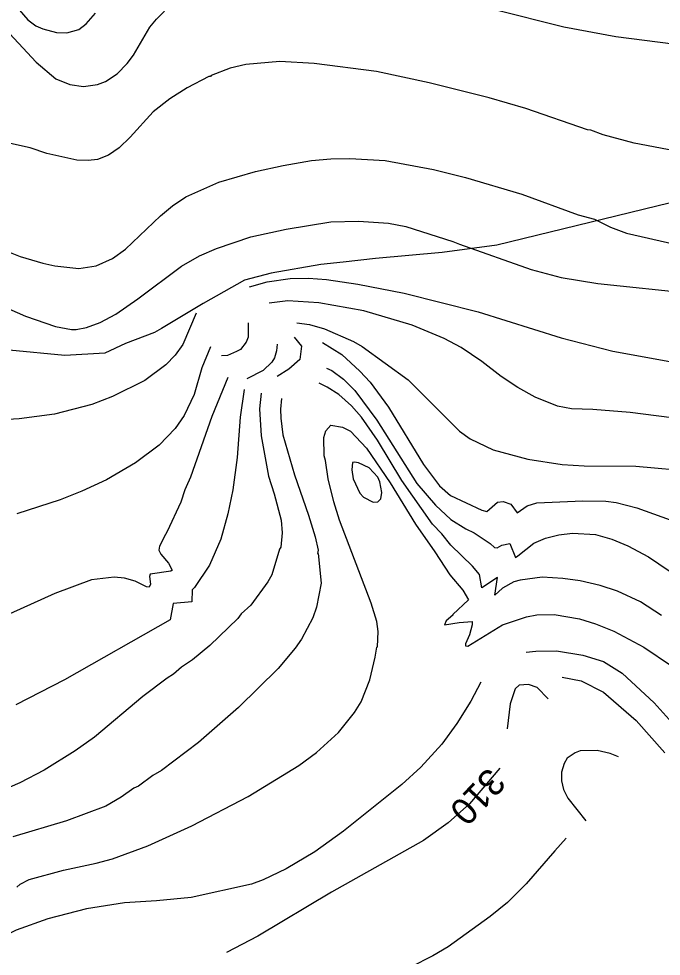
# Model space of a CAD drawing. Extents: x -662620 to -656370, y -1067090 to -1062990.
# Drawn here: x -659795.3 to -659475.2, y -1066853.3 to -1066386.4 of the extents above; entities that cross this region are included whole.
import ezdxf

# ---------------------------------------------------------------- set-up
doc = ezdxf.new("R2010")
doc.units = 0
for name, color, linetype in [('Ochr__pás__vod__zdroje_II__stupně', 7, 'Continuous'), ('VRSTEVNICE_ZDŮRAZNĚNÁ', 7, 'Continuous'), ('VRSTEVNICE_ZDŮRAZNĚNÁ_-_POPIS', 7, 'Continuous'), ('VRSTEVNICE_ZÁKLADNÍ', 7, 'Continuous')]:
    doc.layers.add(name, color=color, linetype=linetype)

msp = doc.modelspace()

# ---------------------------------------------------------------- linework, layer by layer
at = {"layer": 'Ochr__pás__vod__zdroje_II__stupně'}
msp.add_lwpolyline([(-659311.11, -1066439.28), (-659557.2, -1066499.13), (-659584.4, -1066502.75), (-659617.65, -1066505.78), (-659633.63, -1066507.55), (-659644.86, -1066508.8), (-659669.64, -1066513.03), (-659682.94, -1066516.66), (-659703.5, -1066528.14), (-659724.28, -1066540.61), (-659727.68, -1066542.65), (-659742.19, -1066548.09), (-659752.47, -1066552.93), (-659772.42, -1066554.14), (-659800.07, -1066551.37)], dxfattribs=at)
at = {"layer": 'VRSTEVNICE_ZDŮRAZNĚNÁ'}
for points in [[(-659804.6, -1066500.74), (-659794.56, -1066504.75), (-659783.38, -1066508.19), (-659777.36, -1066509.48), (-659765.33, -1066510.77), (-659756.73, -1066509.48), (-659748.7, -1066505.75), (-659742.11, -1066501.17), (-659724.77, -1066484.54), (-659718.75, -1066479.53), (-659712.16, -1066475.08), (-659695.68, -1066467.78), (-659677.33, -1066462.47), (-659663.57, -1066459.46), (-659649.53, -1066457.03), (-659639.78, -1066456.17), (-659630.32, -1066456.02), (-659612.84, -1066457.03), (-659588.76, -1066461.47), (-659572.71, -1066465.48), (-659544.62, -1066473.8), (-659516.53, -1066483.97), (-659508.5, -1066486.26), (-659500.48, -1066490.13), (-659492.45, -1066493.14), (-659468.37, -1066498.73)], [(-659658.16, -1066544.94), (-659654.53, -1066549.53), (-659655.26, -1066556.06), (-659660.71, -1066560.93), (-659666.58, -1066564.51)], [(-659644.01, -1066547.65), (-659634.33, -1066553.62), (-659625.31, -1066561.93), (-659620.29, -1066567.38), (-659611.12, -1066579.85), (-659593.63, -1066608.37), (-659585.75, -1066618.97), (-659580.16, -1066623.85), (-659564.68, -1066631.16), (-659562.1, -1066631.87), (-659556.8, -1066627.14), (-659553.93, -1066626.86), (-659550.07, -1066628.15), (-659546.94, -1066632.42), (-659541.98, -1066629.06), (-659537.17, -1066627.57), (-659514.24, -1066626.43), (-659502.77, -1066626.71), (-659497.61, -1066627.29), (-659487.29, -1066630.01), (-659466.66, -1066637.46)], [(-659683.06, -1066571.05), (-659685.07, -1066584.87), (-659686.5, -1066604.93), (-659688.65, -1066620.98), (-659691.09, -1066633.02), (-659694.67, -1066645.63), (-659700.26, -1066658.53), (-659707.71, -1066669.71), (-659708.87, -1066670.8), (-659709.02, -1066676.76), (-659718.47, -1066677.62), (-659719.9, -1066685.71), (-659772.49, -1066715.57), (-659796.86, -1066728.04)], [(-659531.53, -1066725.16), (-659536.96, -1066719.46), (-659541.4, -1066717.91), (-659546, -1066718.36), (-659548, -1066720.17), (-659550.46, -1066727.62), (-659551.92, -1066739.98)], [(-659524.61, -1066714.31), (-659515.1, -1066716.19), (-659503.92, -1066721.73), (-659487.72, -1066735.92), (-659473.39, -1066751.97)], [(-659555.71, -1066759.73), (-659570.7, -1066777.48), (-659581.45, -1066786.94), (-659593.63, -1066795.68), (-659639.49, -1066821.34), (-659676.18, -1066843.41), (-659691.81, -1066851.43)]]:
    msp.add_lwpolyline(points, dxfattribs=at)
at = {"layer": 'VRSTEVNICE_ZÁKLADNÍ'}
for points in [[(-659815.34, -1066377.34), (-659786.68, -1066408.01), (-659776.79, -1066416.32), (-659769.91, -1066419.19), (-659763.03, -1066420.05), (-659756.15, -1066419.19), (-659752.14, -1066417.61), (-659746.27, -1066413.89), (-659741.25, -1066408.59), (-659738.24, -1066404.57), (-659730.07, -1066390.53), (-659726.77, -1066386.52), (-659718.89, -1066378.63)], [(-659815.34, -1066377.34), (-659786.68, -1066408.01), (-659776.79, -1066416.32), (-659769.91, -1066419.19), (-659763.03, -1066420.05), (-659756.15, -1066419.19), (-659752.14, -1066417.61), (-659746.27, -1066413.89), (-659741.25, -1066408.59), (-659738.24, -1066404.57), (-659730.07, -1066390.53), (-659726.77, -1066386.52), (-659718.89, -1066378.63)], [(-659799.29, -1066377.06), (-659790.84, -1066386.95), (-659786.82, -1066389.95), (-659783.39, -1066391.39), (-659776.51, -1066393.25), (-659771.35, -1066393.39), (-659765.33, -1066391.67), (-659761.74, -1066388.95), (-659757.16, -1066383.65)], [(-659799.29, -1066377.06), (-659790.84, -1066386.95), (-659786.82, -1066389.95), (-659783.39, -1066391.39), (-659776.51, -1066393.25), (-659771.35, -1066393.39), (-659765.33, -1066391.67), (-659761.74, -1066388.95), (-659757.16, -1066383.65)], [(-659558.09, -1066381.79), (-659523.7, -1066390.38), (-659497.9, -1066395.26), (-659454.9, -1066400.7)], [(-659558.09, -1066381.79), (-659523.7, -1066390.38), (-659497.9, -1066395.26), (-659454.9, -1066400.7)], [(-659451.18, -1066455.45), (-659488.73, -1066448.28), (-659504.2, -1066444.13), (-659510.22, -1066441.84), (-659511.94, -1066441.69), (-659542.61, -1066431.09), (-659560.96, -1066425.78), (-659590.77, -1066418.33), (-659617.14, -1066412.6), (-659648.09, -1066408.59), (-659665.29, -1066407.73), (-659682.2, -1066409.16), (-659689.94, -1066411.02), (-659699.4, -1066414.61), (-659699.83, -1066415.18), (-659700.69, -1066415.18), (-659711.44, -1066420.77), (-659720.04, -1066426.21), (-659728.35, -1066432.81), (-659739.82, -1066445.42), (-659745.26, -1066450.72), (-659750.57, -1066454.3), (-659756.15, -1066456.45), (-659760.74, -1066457.03), (-659766.47, -1066456.88), (-659781.38, -1066453.44), (-659789.69, -1066450.72), (-659800.87, -1066448.14)], [(-659451.18, -1066455.45), (-659488.73, -1066448.28), (-659504.2, -1066444.13), (-659510.22, -1066441.84), (-659511.94, -1066441.69), (-659542.61, -1066431.09), (-659560.96, -1066425.78), (-659590.77, -1066418.33), (-659617.14, -1066412.6), (-659648.09, -1066408.59), (-659665.29, -1066407.73), (-659682.2, -1066409.16), (-659689.94, -1066411.02), (-659699.4, -1066414.61), (-659699.83, -1066415.18), (-659700.69, -1066415.18), (-659711.44, -1066420.77), (-659720.04, -1066426.21), (-659728.35, -1066432.81), (-659739.82, -1066445.42), (-659745.26, -1066450.72), (-659750.57, -1066454.3), (-659756.15, -1066456.45), (-659760.74, -1066457.03), (-659766.47, -1066456.88), (-659781.38, -1066453.44), (-659789.69, -1066450.72), (-659800.87, -1066448.14)], [(-659815.49, -1066524.24), (-659791.98, -1066534.56), (-659777.08, -1066539.58), (-659769.05, -1066541.15), (-659766.76, -1066541.15), (-659761.6, -1066540.15), (-659754.72, -1066537.71), (-659746.98, -1066533.56), (-659735.95, -1066525.96), (-659714.31, -1066509.62), (-659705.28, -1066504.46), (-659696.82, -1066500.74), (-659679.62, -1066495.01), (-659662.14, -1066491.14), (-659639.78, -1066487.55), (-659626.02, -1066487.12)], [(-659815.49, -1066524.24), (-659791.98, -1066534.56), (-659777.08, -1066539.58), (-659769.05, -1066541.15), (-659766.76, -1066541.15), (-659761.6, -1066540.15), (-659754.72, -1066537.71), (-659746.98, -1066533.56), (-659735.95, -1066525.96), (-659714.31, -1066509.62), (-659705.28, -1066504.46), (-659696.82, -1066500.74), (-659679.62, -1066495.01), (-659662.14, -1066491.14), (-659639.78, -1066487.55), (-659626.02, -1066487.12)], [(-659626.02, -1066487.12), (-659611.12, -1066488.27), (-659602.52, -1066489.85), (-659579.01, -1066497.3), (-659575.72, -1066498.59), (-659540.03, -1066511.2), (-659525.13, -1066515.21), (-659506.78, -1066518.22), (-659459.2, -1066523.24)], [(-659626.02, -1066487.12), (-659611.12, -1066488.27), (-659602.52, -1066489.85), (-659579.01, -1066497.3), (-659575.72, -1066498.59), (-659540.03, -1066511.2), (-659525.13, -1066515.21), (-659506.78, -1066518.22), (-659459.2, -1066523.24)], [(-659680.44, -1066519.9), (-659671.6, -1066517.36), (-659660.13, -1066515.79), (-659650.96, -1066515.64), (-659642.07, -1066516.22), (-659626.31, -1066518.65), (-659603.38, -1066523.1), (-659566.4, -1066532.41), (-659525.13, -1066545.31), (-659499.33, -1066551.9), (-659458.06, -1066559.5)], [(-659680.44, -1066519.9), (-659671.6, -1066517.36), (-659660.13, -1066515.79), (-659650.96, -1066515.64), (-659642.07, -1066516.22), (-659626.31, -1066518.65), (-659603.38, -1066523.1), (-659566.4, -1066532.41), (-659525.13, -1066545.31), (-659499.33, -1066551.9), (-659458.06, -1066559.5)], [(-659463.5, -1066586.01), (-659490.73, -1066582.57), (-659509.36, -1066581), (-659519.97, -1066580.71), (-659526.85, -1066579.28), (-659538.03, -1066574.83), (-659546.62, -1066570.1), (-659554.94, -1066564.51), (-659564.54, -1066557.06), (-659574.86, -1066550.18), (-659583.31, -1066545.6), (-659599.37, -1066539), (-659623.44, -1066531.84), (-659645.8, -1066527.83), (-659661.28, -1066526.82), (-659670.59, -1066528.11)], [(-659463.5, -1066586.01), (-659490.73, -1066582.57), (-659509.36, -1066581), (-659519.97, -1066580.71), (-659526.85, -1066579.28), (-659538.03, -1066574.83), (-659546.62, -1066570.1), (-659554.94, -1066564.51), (-659564.54, -1066557.06), (-659574.86, -1066550.18), (-659583.31, -1066545.6), (-659599.37, -1066539), (-659623.44, -1066531.84), (-659645.8, -1066527.83), (-659661.28, -1066526.82), (-659670.59, -1066528.11)], [(-659706.93, -1066533.08), (-659713.59, -1066548.61), (-659717.46, -1066553.91), (-659722.05, -1066558.78), (-659732.51, -1066566.52), (-659748.7, -1066574.55), (-659758.88, -1066578.56), (-659777.51, -1066583.29), (-659795.14, -1066585.73), (-659815.49, -1066586.87)], [(-659706.93, -1066533.08), (-659713.59, -1066548.61), (-659717.46, -1066553.91), (-659722.05, -1066558.78), (-659732.51, -1066566.52), (-659748.7, -1066574.55), (-659758.88, -1066578.56), (-659777.51, -1066583.29), (-659795.14, -1066585.73), (-659815.49, -1066586.87)], [(-659681.01, -1066537.86), (-659681.01, -1066544.92), (-659681.98, -1066547.51), (-659684.93, -1066551.19), (-659686.79, -1066552.19), (-659691.38, -1066554.05), (-659694.39, -1066554.2)], [(-659681.01, -1066537.86), (-659681.01, -1066544.92), (-659681.98, -1066547.51), (-659684.93, -1066551.19), (-659686.79, -1066552.19), (-659691.38, -1066554.05), (-659694.39, -1066554.2)], [(-659656.77, -1066537.76), (-659650.4, -1066538.73), (-659642.93, -1066540.87), (-659628.6, -1066547.17), (-659624.3, -1066549.61), (-659601.37, -1066566.23), (-659575.72, -1066591.74), (-659570.42, -1066595.61), (-659558.95, -1066601.06), (-659541.75, -1066605.79), (-659524.55, -1066608.37), (-659513.66, -1066609.09), (-659487.87, -1066609.23), (-659458.06, -1066611.95)], [(-659656.77, -1066537.76), (-659650.4, -1066538.73), (-659642.93, -1066540.87), (-659628.6, -1066547.17), (-659624.3, -1066549.61), (-659601.37, -1066566.23), (-659575.72, -1066591.74), (-659570.42, -1066595.61), (-659558.95, -1066601.06), (-659541.75, -1066605.79), (-659524.55, -1066608.37), (-659513.66, -1066609.09), (-659487.87, -1066609.23), (-659458.06, -1066611.95)], [(-659699.73, -1066549.86), (-659704.13, -1066560.22), (-659708, -1066573.54), (-659712.93, -1066583.92), (-659717.46, -1066590.45), (-659725.34, -1066598.77), (-659737.24, -1066607.65), (-659751.57, -1066615.97), (-659763.89, -1066621.7), (-659774.79, -1066626), (-659796.28, -1066633.02)], [(-659699.73, -1066549.86), (-659704.13, -1066560.22), (-659708, -1066573.54), (-659712.93, -1066583.92), (-659717.46, -1066590.45), (-659725.34, -1066598.77), (-659737.24, -1066607.65), (-659751.57, -1066615.97), (-659763.89, -1066621.7), (-659774.79, -1066626), (-659796.28, -1066633.02)], [(-659666.65, -1066548.51), (-659666.84, -1066551.75), (-659667.87, -1066555.34), (-659669.3, -1066557.35), (-659673.6, -1066561.51), (-659681.77, -1066565.66)], [(-659666.65, -1066548.51), (-659666.84, -1066551.75), (-659667.87, -1066555.34), (-659669.3, -1066557.35), (-659673.6, -1066561.51), (-659681.77, -1066565.66)], [(-659641.98, -1066560.45), (-659639.35, -1066561.5), (-659633.48, -1066565.95), (-659627.89, -1066571.54), (-659616.85, -1066586.3), (-659596.93, -1066617.83), (-659587.61, -1066628.72), (-659580.02, -1066635.74), (-659572.57, -1066640.47), (-659568.41, -1066642.48), (-659560.38, -1066647.78), (-659558.23, -1066649.79), (-659556.94, -1066649.93), (-659554.65, -1066648.5), (-659550.64, -1066647.78), (-659547.77, -1066654.66), (-659546.62, -1066653.94), (-659538.74, -1066647.5), (-659532.87, -1066645.06), (-659526.27, -1066643.48), (-659519.39, -1066642.62), (-659507.93, -1066643.34), (-659499.9, -1066645.63), (-659491.88, -1066648.93), (-659481.56, -1066654.37), (-659456.34, -1066671.43)], [(-659641.98, -1066560.45), (-659639.35, -1066561.5), (-659633.48, -1066565.95), (-659627.89, -1066571.54), (-659616.85, -1066586.3), (-659596.93, -1066617.83), (-659587.61, -1066628.72), (-659580.02, -1066635.74), (-659572.57, -1066640.47), (-659568.41, -1066642.48), (-659560.38, -1066647.78), (-659558.23, -1066649.79), (-659556.94, -1066649.93), (-659554.65, -1066648.5), (-659550.64, -1066647.78), (-659547.77, -1066654.66), (-659546.62, -1066653.94), (-659538.74, -1066647.5), (-659532.87, -1066645.06), (-659526.27, -1066643.48), (-659519.39, -1066642.62), (-659507.93, -1066643.34), (-659499.9, -1066645.63), (-659491.88, -1066648.93), (-659481.56, -1066654.37), (-659456.34, -1066671.43)], [(-659691.13, -1066565.01), (-659699.06, -1066584.44), (-659709.72, -1066614.68), (-659711.87, -1066619.55), (-659712.59, -1066620.98), (-659714.59, -1066627.14), (-659721.33, -1066641.76), (-659722.19, -1066643.34), (-659725.2, -1066649.07), (-659725.48, -1066651.08), (-659724.48, -1066653.08), (-659720.75, -1066657.53), (-659718.89, -1066661.11), (-659719.61, -1066661.54), (-659729.93, -1066662.97), (-659730.21, -1066664.26), (-659729.64, -1066667.99), (-659730.36, -1066669.42), (-659731.65, -1066669.28), (-659737.38, -1066666.56), (-659742.68, -1066664.98), (-659747.84, -1066664.55), (-659759.16, -1066665.84), (-659777.36, -1066672.72), (-659799.72, -1066682.75)], [(-659691.13, -1066565.01), (-659699.06, -1066584.44), (-659709.72, -1066614.68), (-659711.87, -1066619.55), (-659712.59, -1066620.98), (-659714.59, -1066627.14), (-659721.33, -1066641.76), (-659722.19, -1066643.34), (-659725.2, -1066649.07), (-659725.48, -1066651.08), (-659724.48, -1066653.08), (-659720.75, -1066657.53), (-659718.89, -1066661.11), (-659719.61, -1066661.54), (-659729.93, -1066662.97), (-659730.21, -1066664.26), (-659729.64, -1066667.99), (-659730.36, -1066669.42), (-659731.65, -1066669.28), (-659737.38, -1066666.56), (-659742.68, -1066664.98), (-659747.84, -1066664.55), (-659759.16, -1066665.84), (-659777.36, -1066672.72), (-659799.72, -1066682.75)], [(-659475.11, -1066683.61), (-659485.57, -1066676.73), (-659497.04, -1066671.57), (-659505.64, -1066668.71), (-659515.67, -1066666.27), (-659524.27, -1066665.12), (-659534.59, -1066664.55), (-659545.44, -1066665.94), (-659548.63, -1066666.84), (-659554.22, -1066670), (-659558.18, -1066673.45), (-659556.82, -1066664.71), (-659564.53, -1066669.88), (-659565.69, -1066663.15), (-659569.27, -1066658.96), (-659580.02, -1066648.5), (-659584.46, -1066642.91), (-659589.19, -1066638.04), (-659604.53, -1066616.4), (-659616.56, -1066596.33), (-659624.59, -1066584.87), (-659629.46, -1066579.13), (-659635.91, -1066573.54), (-659641.64, -1066569.82), (-659645.66, -1066567.95)], [(-659475.11, -1066683.61), (-659485.57, -1066676.73), (-659497.04, -1066671.57), (-659505.64, -1066668.71), (-659515.67, -1066666.27), (-659524.27, -1066665.12), (-659534.59, -1066664.55), (-659545.44, -1066665.94), (-659548.63, -1066666.84), (-659554.22, -1066670), (-659558.18, -1066673.45), (-659556.82, -1066664.71), (-659564.53, -1066669.88), (-659565.69, -1066663.15), (-659569.27, -1066658.96), (-659580.02, -1066648.5), (-659584.46, -1066642.91), (-659589.19, -1066638.04), (-659604.53, -1066616.4), (-659616.56, -1066596.33), (-659624.59, -1066584.87), (-659629.46, -1066579.13), (-659635.91, -1066573.54), (-659641.64, -1066569.82), (-659645.66, -1066567.95)], [(-659674.56, -1066572.8), (-659675.4, -1066580.7), (-659674.61, -1066594.04), (-659670.88, -1066614.25), (-659668.01, -1066622.99), (-659664.58, -1066636.17), (-659664.15, -1066642.48), (-659664.72, -1066649.5), (-659665.44, -1066650.5), (-659669.16, -1066663.4), (-659671.17, -1066666.84), (-659679.77, -1066678.45), (-659684.5, -1066682.75), (-659686.22, -1066685.04), (-659700.12, -1066698.52), (-659708.72, -1066705.68), (-659714.31, -1066709.41), (-659718.18, -1066712.85), (-659721.47, -1066714.85), (-659733.51, -1066724.03), (-659757.59, -1066744.23), (-659767.19, -1066750.97), (-659782.67, -1066760.57), (-659794.85, -1066766.88), (-659811.04, -1066773.9)], [(-659674.56, -1066572.8), (-659675.4, -1066580.7), (-659674.61, -1066594.04), (-659670.88, -1066614.25), (-659668.01, -1066622.99), (-659664.58, -1066636.17), (-659664.15, -1066642.48), (-659664.72, -1066649.5), (-659665.44, -1066650.5), (-659669.16, -1066663.4), (-659671.17, -1066666.84), (-659679.77, -1066678.45), (-659684.5, -1066682.75), (-659686.22, -1066685.04), (-659700.12, -1066698.52), (-659708.72, -1066705.68), (-659714.31, -1066709.41), (-659718.18, -1066712.85), (-659721.47, -1066714.85), (-659733.51, -1066724.03), (-659757.59, -1066744.23), (-659767.19, -1066750.97), (-659782.67, -1066760.57), (-659794.85, -1066766.88), (-659811.04, -1066773.9)], [(-659664.43, -1066575.54), (-659664.96, -1066580.88), (-659664.81, -1066585.31), (-659663.78, -1066593.54), (-659657.98, -1066613.53), (-659650.96, -1066633.59), (-659647.66, -1066644.49), (-659646.23, -1066651.08), (-659646.52, -1066652.65), (-659646.09, -1066652.8), (-659644.73, -1066667.52), (-659646.9, -1066679.43), (-659648.84, -1066684.74), (-659654.44, -1066695.42), (-659657.55, -1066699.95), (-659666.01, -1066709.98), (-659685.93, -1066729.47), (-659705.85, -1066746.81), (-659724.19, -1066760.86), (-659728.49, -1066763.29), (-659735.66, -1066768.6), (-659737.95, -1066769.6), (-659744.26, -1066774.04), (-659752, -1066778.63), (-659771.49, -1066785.94), (-659798.29, -1066793.82)], [(-659664.43, -1066575.54), (-659664.96, -1066580.88), (-659664.81, -1066585.31), (-659663.78, -1066593.54), (-659657.98, -1066613.53), (-659650.96, -1066633.59), (-659647.66, -1066644.49), (-659646.23, -1066651.08), (-659646.52, -1066652.65), (-659646.09, -1066652.8), (-659644.73, -1066667.52), (-659646.9, -1066679.43), (-659648.84, -1066684.74), (-659654.44, -1066695.42), (-659657.55, -1066699.95), (-659666.01, -1066709.98), (-659685.93, -1066729.47), (-659705.85, -1066746.81), (-659724.19, -1066760.86), (-659728.49, -1066763.29), (-659735.66, -1066768.6), (-659737.95, -1066769.6), (-659744.26, -1066774.04), (-659752, -1066778.63), (-659771.49, -1066785.94), (-659798.29, -1066793.82)], [(-659796.28, -1066818.9), (-659794.71, -1066817.47), (-659790.12, -1066815.03), (-659773.07, -1066810.45), (-659756.73, -1066807.01), (-659748.7, -1066804.86), (-659731.07, -1066798.26), (-659709.15, -1066788.37), (-659681.06, -1066773.76), (-659655.83, -1066758.28), (-659646.95, -1066751.83), (-659636.06, -1066741.94), (-659628.03, -1066731.91), (-659624.73, -1066726.61), (-659620.43, -1066715.57), (-659617.68, -1066704.44), (-659616.99, -1066699.38), (-659616.56, -1066699.23), (-659616.28, -1066691.64), (-659616.85, -1066686.62), (-659619.72, -1066677.45), (-659635.48, -1066636.17), (-659638.35, -1066627), (-659641.21, -1066615.54), (-659642.5, -1066606.36), (-659643.22, -1066604.07), (-659643.36, -1066594.9), (-659642.36, -1066591.6), (-659639.92, -1066588.88), (-659634.05, -1066589.74), (-659630.04, -1066591.74), (-659622.01, -1066600.34), (-659610.26, -1066617.54), (-659597.65, -1066638.18), (-659588.04, -1066651.94), (-659580.59, -1066663.4), (-659574, -1066671), (-659571.28, -1066675.87)], [(-659796.28, -1066818.9), (-659794.71, -1066817.47), (-659790.12, -1066815.03), (-659773.07, -1066810.45), (-659756.73, -1066807.01), (-659748.7, -1066804.86), (-659731.07, -1066798.26), (-659709.15, -1066788.37), (-659681.06, -1066773.76), (-659655.83, -1066758.28), (-659646.95, -1066751.83), (-659636.06, -1066741.94), (-659628.03, -1066731.91), (-659624.73, -1066726.61), (-659620.43, -1066715.57), (-659617.68, -1066704.44), (-659616.99, -1066699.38), (-659616.56, -1066699.23), (-659616.28, -1066691.64), (-659616.85, -1066686.62), (-659619.72, -1066677.45), (-659635.48, -1066636.17), (-659638.35, -1066627), (-659641.21, -1066615.54), (-659642.5, -1066606.36), (-659643.22, -1066604.07), (-659643.36, -1066594.9), (-659642.36, -1066591.6), (-659639.92, -1066588.88), (-659634.05, -1066589.74), (-659630.04, -1066591.74), (-659622.01, -1066600.34), (-659610.26, -1066617.54), (-659597.65, -1066638.18), (-659588.04, -1066651.94), (-659580.59, -1066663.4), (-659574, -1066671), (-659571.28, -1066675.87)], [(-659618.74, -1066627.1), (-659616.41, -1066626.97), (-659614.86, -1066625.48), (-659614.47, -1066622.38), (-659615.44, -1066617), (-659616.35, -1066614.67), (-659620.72, -1066610.09), (-659626.02, -1066607.65), (-659628, -1066607.2), (-659629.03, -1066607.46), (-659629.36, -1066611.02), (-659628.7, -1066615.5), (-659625.31, -1066622.7), (-659623.59, -1066624.71), (-659618.74, -1066627.1)], [(-659618.74, -1066627.1), (-659616.41, -1066626.97), (-659614.86, -1066625.48), (-659614.47, -1066622.38), (-659615.44, -1066617), (-659616.35, -1066614.67), (-659620.72, -1066610.09), (-659626.02, -1066607.65), (-659628, -1066607.2), (-659629.03, -1066607.46), (-659629.36, -1066611.02), (-659628.7, -1066615.5), (-659625.31, -1066622.7), (-659623.59, -1066624.71), (-659618.74, -1066627.1)], [(-659571.28, -1066675.87), (-659579.01, -1066683.04), (-659579.01, -1066683.47), (-659582.31, -1066686.33), (-659583.19, -1066688.34), (-659575.87, -1066687.11), (-659569.41, -1066686.62), (-659569.41, -1066688.2), (-659570.7, -1066693.21), (-659572.71, -1066697.66), (-659572.71, -1066698.8), (-659571.56, -1066698.95), (-659554.22, -1066688.2), (-659542.33, -1066684.33), (-659537.17, -1066683.32), (-659528.57, -1066683.18), (-659515.96, -1066685.33), (-659507.93, -1066687.77), (-659498.76, -1066691.49), (-659483.85, -1066699.38), (-659470.09, -1066708.69)], [(-659571.28, -1066675.87), (-659579.01, -1066683.04), (-659579.01, -1066683.47), (-659582.31, -1066686.33), (-659583.19, -1066688.34), (-659575.87, -1066687.11), (-659569.41, -1066686.62), (-659569.41, -1066688.2), (-659570.7, -1066693.21), (-659572.71, -1066697.66), (-659572.71, -1066698.8), (-659571.56, -1066698.95), (-659554.22, -1066688.2), (-659542.33, -1066684.33), (-659537.17, -1066683.32), (-659528.57, -1066683.18), (-659515.96, -1066685.33), (-659507.93, -1066687.77), (-659498.76, -1066691.49), (-659483.85, -1066699.38), (-659470.09, -1066708.69)], [(-659542.44, -1066701.92), (-659537.65, -1066701.34), (-659527.42, -1066701.24), (-659514.24, -1066703.39), (-659503.92, -1066706.54), (-659494.75, -1066712.27), (-659478.69, -1066727.18), (-659463.79, -1066743.66)], [(-659542.44, -1066701.92), (-659537.65, -1066701.34), (-659527.42, -1066701.24), (-659514.24, -1066703.39), (-659503.92, -1066706.54), (-659494.75, -1066712.27), (-659478.69, -1066727.18), (-659463.79, -1066743.66)], [(-659565.06, -1066716.83), (-659570.13, -1066726.32), (-659577.01, -1066737.35), (-659584.6, -1066747.67), (-659595.07, -1066759.14), (-659604.38, -1066767.74), (-659633.48, -1066790.95), (-659647.81, -1066801.27), (-659662.14, -1066809.87), (-659673.6, -1066815.32), (-659679.34, -1066817.47), (-659709.43, -1066824.06), (-659726.63, -1066825.78), (-659742.68, -1066826.78), (-659761.6, -1066829.65), (-659780.8, -1066834.67), (-659796.57, -1066840.26), (-659809.47, -1066846.71), (-659818.07, -1066852.01), (-659828.1, -1066860.18), (-659833.83, -1066865.48), (-659852.46, -1066879.24), (-659871.09, -1066889.84), (-659883.28, -1066895.86)], [(-659565.06, -1066716.83), (-659570.13, -1066726.32), (-659577.01, -1066737.35), (-659584.6, -1066747.67), (-659595.07, -1066759.14), (-659604.38, -1066767.74), (-659633.48, -1066790.95), (-659647.81, -1066801.27), (-659662.14, -1066809.87), (-659673.6, -1066815.32), (-659679.34, -1066817.47), (-659709.43, -1066824.06), (-659726.63, -1066825.78), (-659742.68, -1066826.78), (-659761.6, -1066829.65), (-659780.8, -1066834.67), (-659796.57, -1066840.26), (-659809.47, -1066846.71), (-659818.07, -1066852.01), (-659828.1, -1066860.18), (-659833.83, -1066865.48), (-659852.46, -1066879.24), (-659871.09, -1066889.84), (-659883.28, -1066895.86)], [(-659496.52, -1066754.04), (-659500.67, -1066752.36), (-659507.07, -1066750.83), (-659515.67, -1066750.97), (-659518.11, -1066751.97), (-659522.12, -1066754.7), (-659523.64, -1066757.35), (-659524.84, -1066761.72), (-659524.84, -1066766.02), (-659523.84, -1066770.32), (-659521.69, -1066774.62), (-659512.8, -1066785.94)], [(-659496.52, -1066754.04), (-659500.67, -1066752.36), (-659507.07, -1066750.83), (-659515.67, -1066750.97), (-659518.11, -1066751.97), (-659522.12, -1066754.7), (-659523.64, -1066757.35), (-659524.84, -1066761.72), (-659524.84, -1066766.02), (-659523.84, -1066770.32), (-659521.69, -1066774.62), (-659512.8, -1066785.94)], [(-659522.61, -1066794.49), (-659528.28, -1066800.84), (-659542.47, -1066817.18), (-659551.78, -1066826.5), (-659560.53, -1066833.52), (-659581.45, -1066848.57), (-659589.05, -1066853.15), (-659600.08, -1066858.74)], [(-659522.61, -1066794.49), (-659528.28, -1066800.84), (-659542.47, -1066817.18), (-659551.78, -1066826.5), (-659560.53, -1066833.52), (-659581.45, -1066848.57), (-659589.05, -1066853.15), (-659600.08, -1066858.74)]]:
    msp.add_lwpolyline(points, dxfattribs=at)

# ---------------------------------------------------------------- texts
at = {"layer": 'VRSTEVNICE_ZDŮRAZNĚNÁ_-_POPIS'}
msp.add_text('310', height=13.2, rotation=226.8, dxfattribs=at).set_placement((-659561.34, -1066758.68))

doc.saveas('drawing.dxf')
